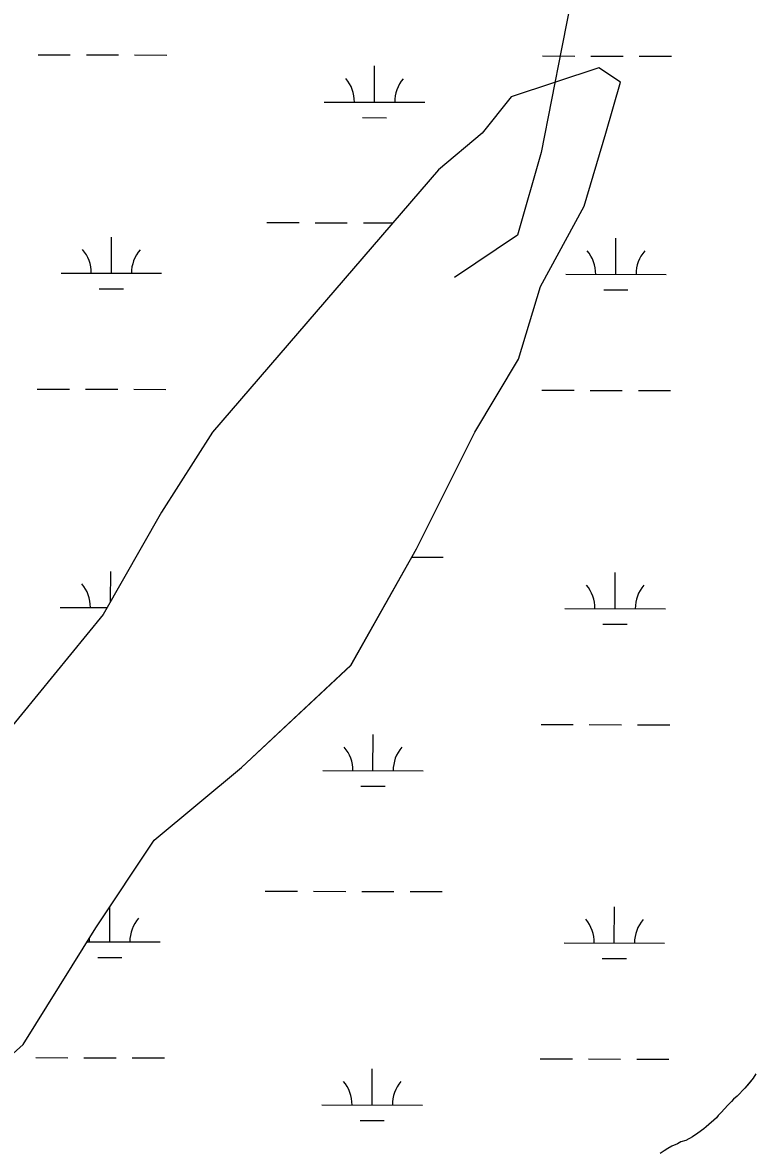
# Model space of a CAD drawing. Extents: x 3177385 to 3215275, y 903885 to 929304.
# Drawn here: x 3187898 to 3188622, y 917338 to 918463 of the extents above; entities that cross this region are included whole.
import ezdxf

# ---------------------------------------------------------------- set-up
doc = ezdxf.new("R2010")
doc.units = 0
for name, color, linetype in [('V-SITE-VEGE', 7, 'Continuous'), ('V-TOPO-SHOR', 7, 'Continuous'), ('V-WETL-SWMP', 7, 'Continuous')]:
    doc.layers.add(name, color=color, linetype=linetype)

msp = doc.modelspace()

# ---------------------------------------------------------------- linework, layer by layer
at = {"layer": 'V-SITE-VEGE'}
for points in [[(3187826, 917380.5), (3187898.5, 917445.8), (3187971, 917561.8), (3188029, 917648.9), (3188116, 917721.4), (3188224.7, 917823), (3188290, 917939), (3188347.9, 918055), (3188391.4, 918127.6), (3188413.2, 918200.1), (3188456.7, 918279.9), (3188478.4, 918352.4), (3188492.9, 918403.2), (3188471.2, 918417.7), (3188384.2, 918388.7), (3188355.2, 918352.4), (3188311.7, 918316.1), (3188087, 918055), (3188036.3, 917975.3), (3187978.3, 917873.7), (3187847.8, 917714.2)], [(3188624.8, 917412.2), (3188616.5, 917402.1), (3188608.9, 917394.4), (3188605.3, 917391.2), (3188603.3, 917388.8), (3188599.7, 917385.2), (3188592.9, 917377.9), (3188590.1, 917375.1), (3188588.2, 917372.7), (3188578.2, 917363.8), (3188575.8, 917361.8), (3188569.8, 917357.3), (3188564.6, 917353.7), (3188557.8, 917350.1), (3188553, 917348.8), (3188549.4, 917346.8), (3188543.8, 917344.4), (3188539.8, 917342.3), (3188536.2, 917339.9), (3188532.2, 917337.1)]]:
    msp.add_lwpolyline(points, dxfattribs=at)
at = {"layer": 'V-TOPO-SHOR'}
for points in [[(3188295.7, 919702.8), (3188336.8, 919469.7), (3188380.5, 919305.1), (3188494.3, 919035.9), (3188518.3, 918936.8), (3188511.7, 918811.1), (3188492.5, 918695.2), (3188462.1, 918577.8), (3188434.5, 918438.1), (3188413.8, 918333.3), (3188390.3, 918250.9), (3188327.6, 918208.8)], [(3188627.6, 917416.6), (3188624.8, 917412.2), (3188620.9, 917407.3), (3188616.5, 917402.1), (3188608.9, 917394.4), (3188605.3, 917391.2), (3188603.3, 917388.8), (3188599.7, 917385.2), (3188592.9, 917377.9), (3188590.1, 917375.1), (3188588.2, 917372.7), (3188578.2, 917363.8), (3188575.8, 917361.8), (3188569.8, 917357.3), (3188564.6, 917353.7), (3188557.8, 917350.1), (3188553, 917348.8), (3188549.4, 917346.8), (3188543.8, 917344.4), (3188539.8, 917342.3), (3188536.2, 917339.9), (3188532.2, 917337.1)]]:
    msp.add_lwpolyline(points, dxfattribs=at)
at = {"layer": 'V-WETL-SWMP'}
for p, q in [((3187913.5, 918430.6), (3187945.5, 918430.5)), ((3187961.5, 918430.5), (3187993.5, 918430.4)), ((3188009.5, 918430.4), (3188041.5, 918430.3)), ((3188415.4, 918429.4), (3188447.4, 918429.3)), ((3188463.4, 918429.3), (3188495.4, 918429.2)), ((3188511.4, 918429.2), (3188543.4, 918429.1)), ((3188248.2, 918383.4), (3188248.3, 918419.4)), ((3188198.2, 918383.5), (3188298.2, 918383.3)), ((3188236.2, 918368), (3188260.1, 918367.9)), ((3188141.1, 918263.6), (3188173.1, 918263.5)), ((3188189.1, 918263.4), (3188221.1, 918263.4)), ((3188237.1, 918263.3), (3188266.2, 918263.3)), ((3187986.4, 918213.2), (3187986.4, 918249.2)), ((3188488.3, 918212), (3188488.3, 918248)), ((3187936.4, 918213.3), (3188036.4, 918213.1)), ((3188438.3, 918212.1), (3188538.3, 918211.9)), ((3187974.3, 918197.8), (3187998.3, 918197.7)), ((3188476.2, 918196.6), (3188500.2, 918196.6)), ((3187912.7, 918097.9), (3187944.7, 918097.8)), ((3187960.7, 918097.8), (3187992.7, 918097.7)), ((3188008.7, 918097.7), (3188040.7, 918097.6)), ((3188414.6, 918096.8), (3188446.6, 918096.7)), ((3188462.6, 918096.6), (3188494.6, 918096.6)), ((3188510.6, 918096.5), (3188542.6, 918096.5)), ((3188285.2, 917930.5), (3188316.3, 917930.5)), ((3187985.6, 917886.6), (3187985.7, 917916.5)), ((3188487.5, 917879.3), (3188487.6, 917915.3)), ((3187935.6, 917880.6), (3187982.1, 917880.5)), ((3188437.5, 917879.5), (3188537.5, 917879.2)), ((3188475.4, 917863.9), (3188499.4, 917863.9)), ((3188246.6, 917718), (3188246.7, 917754)), ((3188413.8, 917764.1), (3188445.8, 917764)), ((3188461.8, 917764), (3188493.8, 917763.9)), ((3188509.8, 917763.9), (3188541.8, 917763.8)), ((3188196.6, 917718.2), (3188296.6, 917717.9)), ((3188234.6, 917702.6), (3188258.6, 917702.6)), ((3188139.5, 917598.2), (3188171.5, 917598.1)), ((3188187.5, 917598.1), (3188219.5, 917598)), ((3188235.5, 917598), (3188267.5, 917597.9)), ((3188283.5, 917597.9), (3188315.5, 917597.8)), ((3187984.8, 917547.8), (3187984.9, 917582.7)), ((3188486.7, 917546.7), (3188486.8, 917582.7)), ((3187962.3, 917547.9), (3188034.8, 917547.7)), ((3188436.7, 917546.8), (3188536.7, 917546.5)), ((3187972.8, 917532.4), (3187996.8, 917532.4)), ((3188474.7, 917531.3), (3188498.7, 917531.2)), ((3187911.1, 917432.6), (3187943.1, 917432.5)), ((3187959.1, 917432.5), (3187991.1, 917432.4)), ((3188007.1, 917432.3), (3188039.1, 917432.3)), ((3188413, 917431.4), (3188445, 917431.3)), ((3188461, 917431.3), (3188493, 917431.2)), ((3188509, 917431.2), (3188541, 917431.1)), ((3188245.9, 917385.4), (3188245.9, 917421.4)), ((3188195.9, 917385.5), (3188295.9, 917385.2)), ((3188233.8, 917370), (3188257.8, 917369.9))]:
    msp.add_line(p, q, dxfattribs=at)
for points in [[(3187826, 917380.5), (3187898.5, 917445.8), (3187971, 917561.8), (3188029, 917648.9), (3188116, 917721.4), (3188224.7, 917822.9), (3188290, 917939), (3188347.9, 918055), (3188391.4, 918127.6), (3188413.2, 918200.1), (3188456.7, 918279.9), (3188478.4, 918352.4), (3188492.9, 918403.2), (3188471.2, 918417.7), (3188384.2, 918388.7), (3188355.2, 918352.4), (3188311.7, 918316.1), (3188087, 918055), (3188036.3, 917975.3), (3187978.3, 917873.7), (3187847.8, 917714.2)], [(3188624.8, 917412.2), (3188620.9, 917407.3), (3188616.5, 917402.1)], [(3188616.5, 917402.1), (3188608.9, 917394.4), (3188605.3, 917391.2), (3188603.3, 917388.8), (3188599.7, 917385.2), (3188592.9, 917377.9), (3188590.1, 917375.1), (3188588.2, 917372.7), (3188578.2, 917363.8), (3188575.8, 917361.8), (3188569.8, 917357.3), (3188564.6, 917353.7), (3188557.8, 917350.1), (3188553, 917348.8), (3188549.4, 917346.8), (3188543.8, 917344.4), (3188539.8, 917342.3), (3188536.2, 917339.9), (3188532.2, 917337.1)]]:
    msp.add_lwpolyline(points, dxfattribs=at)
for centre, start, end in [((3188192.9, 918384), 359.0948, 40.6385), ((3188303.4, 918383.7), 139.0948, 180.6385), ((3187931.1, 918213.8), 359.0948, 40.6385), ((3188041.6, 918213.5), 139.0948, 180.6385), ((3188433, 918212.6), 359.0948, 40.6385), ((3188543.5, 918212.4), 139.0948, 180.6385), ((3187930.3, 917881.1), 359.0948, 40.6385), ((3188432.2, 917879.9), 359.0948, 40.6385), ((3188542.7, 917879.7), 139.0948, 180.6385), ((3188191.4, 917718.6), 359.0948, 40.6385), ((3188301.9, 917718.4), 139.0948, 180.6385), ((3188040, 917548.2), 139.0948, 180.6385), ((3188431.5, 917547.3), 359.0948, 40.6385), ((3188542, 917547), 139.0948, 180.6385), ((3187929.6, 917548.4), 359.0948, 5.2763), ((3188190.6, 917386), 359.0948, 40.6385), ((3188301.1, 917385.7), 139.0948, 180.6385)]:
    msp.add_arc(centre, 35.2, start, end, dxfattribs=at)

doc.saveas('drawing.dxf')
